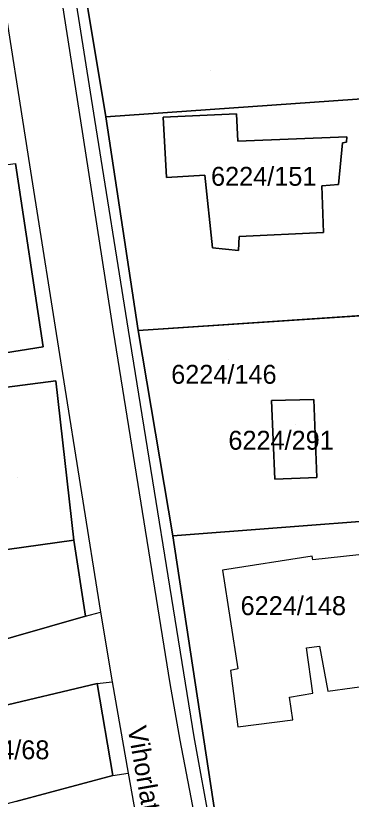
# Model space of a CAD drawing. Extents: x -266199 to -261993, y -1239047 to -1235108.
# Drawn here: x -263852.9 to -263817.4, y -1235963.6 to -1235880.6 of the extents above; entities that cross this region are included whole.
import ezdxf

# ---------------------------------------------------------------- set-up
doc = ezdxf.new("R2010")
doc.units = 0
for name, color, linetype in [('body_kn', 7, 'Continuous'), ('kladpar_druhypozemkov', 7, 'Continuous'), ('kladpar_hranice', 7, 'Continuous'), ('kladpar_parcelnecisla', 7, 'Continuous'), ('kladpar_plochy', 7, 'Continuous'), ('popisy', 7, 'Continuous'), ('zappar_hrandruhpozemk', 7, 'Continuous')]:
    doc.layers.add(name, color=color, linetype=linetype)

msp = doc.modelspace()

# ---------------------------------------------------------------- linework, layer by layer
at = {"layer": 'body_kn'}
for p, q in [((-263829.58, -1235890.97), (-263829.58, -1235890.97)), ((-263846.09, -1235891.73), (-263846.09, -1235891.73)), ((-263844.55, -1235891.6), (-263844.55, -1235891.6)), ((-263843.4, -1235891.32), (-263843.4, -1235891.32)), ((-263837.33, -1235891.35), (-263837.33, -1235891.35)), ((-263817.89, -1235893.43), (-263817.89, -1235893.43)), ((-263829.44, -1235893.87), (-263829.44, -1235893.87)), ((-263818.35, -1235894.07), (-263818.35, -1235894.07)), ((-263817.91, -1235893.98), (-263817.91, -1235893.98)), ((-263851.47, -1235896.38), (-263851.47, -1235896.38)), ((-263836.99, -1235897.74), (-263836.99, -1235897.74)), ((-263836.99, -1235897.74), (-263836.99, -1235897.74)), ((-263832.93, -1235897.49), (-263832.93, -1235897.49)), ((-263820.53, -1235898.6), (-263820.53, -1235898.6)), ((-263818.77, -1235898.48), (-263818.77, -1235898.48)), ((-263820.35, -1235903.54), (-263820.35, -1235903.54)), ((-263829.28, -1235903.96), (-263829.28, -1235903.96)), ((-263832.1, -1235905.17), (-263832.1, -1235905.17)), ((-263829.34, -1235905.46), (-263829.34, -1235905.46)), ((-263842.63, -1235913.99), (-263842.63, -1235913.99)), ((-263840.98, -1235913.88), (-263840.98, -1235913.88)), ((-263839.97, -1235913.92), (-263839.97, -1235913.92)), ((-263850.02, -1235915.66), (-263850.02, -1235915.66)), ((-263847.99, -1235918.48), (-263847.99, -1235918.48)), ((-263848.68, -1235919.25), (-263848.68, -1235919.25)), ((-263825.87, -1235921.32), (-263825.87, -1235921.32)), ((-263821.39, -1235921.22), (-263821.39, -1235921.22)), ((-263825.52, -1235929.66), (-263825.52, -1235929.66)), ((-263821.07, -1235929.47), (-263821.07, -1235929.47)), ((-263821.07, -1235929.47), (-263821.07, -1235929.47)), ((-263836.32, -1235935.66), (-263836.32, -1235935.66)), ((-263846.78, -1235936.1), (-263846.78, -1235936.1)), ((-263846.78, -1235936.1), (-263846.78, -1235936.1)), ((-263821.56, -1235937.8), (-263821.56, -1235937.8)), ((-263821.5, -1235938.19), (-263821.5, -1235938.19)), ((-263831.04, -1235939.31), (-263831.04, -1235939.31)), ((-263845.56, -1235944.17), (-263845.56, -1235944.17)), ((-263845.56, -1235944.17), (-263845.56, -1235944.17)), ((-263843.97, -1235943.75), (-263843.97, -1235943.75)), ((-263843.97, -1235943.75), (-263843.97, -1235943.75)), ((-263822.17, -1235947.51), (-263822.17, -1235947.51)), ((-263820.78, -1235947.33), (-263820.78, -1235947.33)), ((-263830.21, -1235949.91), (-263830.21, -1235949.91)), ((-263829.42, -1235949.75), (-263829.42, -1235949.75)), ((-263844.3, -1235951.29), (-263844.3, -1235951.29)), ((-263844.3, -1235951.29), (-263844.3, -1235951.29)), ((-263842.73, -1235951.12), (-263842.73, -1235951.12)), ((-263836.62, -1235951.29), (-263836.62, -1235951.29)), ((-263821.47, -1235952.31), (-263821.47, -1235952.31)), ((-263819.89, -1235952.11), (-263819.89, -1235952.11)), ((-263823.97, -1235952.72), (-263823.97, -1235952.72)), ((-263829.42, -1235955.88), (-263829.42, -1235955.88)), ((-263829.42, -1235955.88), (-263829.42, -1235955.88)), ((-263823.59, -1235955.15), (-263823.59, -1235955.15)), ((-263835.57, -1235957.28), (-263835.57, -1235957.28)), ((-263834.06, -1235956.93), (-263834.06, -1235956.93)), ((-263841.02, -1235960.78), (-263841.02, -1235960.78)), ((-263842.67, -1235961.04), (-263842.67, -1235961.04)), ((-263842.67, -1235961.04), (-263842.67, -1235961.04))]:
    msp.add_line(p, q, dxfattribs=at)
at = {"layer": 'kladpar_druhypozemkov'}
for p, q in [((-263832.35, -1235886.35), (-263832.35, -1235886.35)), ((-263826.56, -1235896), (-263826.56, -1235896)), ((-263830.42, -1235916.96), (-263830.42, -1235916.96)), ((-263823.34, -1235923.91), (-263823.34, -1235923.91)), ((-263852.74, -1235929.49), (-263852.74, -1235929.49)), ((-263823.05, -1235941.45), (-263823.05, -1235941.45))]:
    msp.add_line(p, q, dxfattribs=at)
at = {"layer": 'kladpar_hranice'}
for points in [[(-263862.87, -1235842.21), (-263851.92, -1235839.62), (-263847.17, -1235868.53), (-263843.4, -1235891.32), (-263839.97, -1235913.92), (-263836.32, -1235935.66), (-263831.56, -1235966.75)], [(-263803.68, -1235868.33), (-263801.72, -1235888.37), (-263843.4, -1235891.32), (-263847.17, -1235868.53), (-263844.09, -1235867.99), (-263838.8, -1235867.12), (-263818.89, -1235864.79), (-263803.68, -1235868.33)], [(-263801.72, -1235888.37), (-263800.52, -1235892.55), (-263795.23, -1235910.93), (-263839.97, -1235913.92), (-263843.4, -1235891.32), (-263801.72, -1235888.37)], [(-263837.33, -1235891.35), (-263836.99, -1235897.74), (-263832.93, -1235897.49), (-263832.1, -1235905.17), (-263829.34, -1235905.46), (-263829.28, -1235903.96), (-263820.35, -1235903.54), (-263820.53, -1235898.6), (-263818.77, -1235898.48), (-263818.35, -1235894.07), (-263817.91, -1235893.98), (-263817.89, -1235893.43), (-263829.44, -1235893.87), (-263829.58, -1235890.97), (-263837.33, -1235891.35)], [(-263836.99, -1235897.74), (-263837.33, -1235891.35), (-263829.58, -1235890.97), (-263829.44, -1235893.87), (-263817.89, -1235893.43), (-263817.91, -1235893.98), (-263818.35, -1235894.07), (-263818.77, -1235898.48), (-263820.53, -1235898.6), (-263820.35, -1235903.54), (-263829.28, -1235903.96), (-263829.34, -1235905.46), (-263832.1, -1235905.17), (-263832.93, -1235897.49), (-263836.99, -1235897.74)], [(-263892.35, -1235922.38), (-263850.02, -1235915.66), (-263852.97, -1235896.23)], [(-263852.97, -1235896.23), (-263850.02, -1235915.66), (-263892.35, -1235922.38), (-263888.34, -1235906.95), (-263886.7, -1235900.65), (-263869.11, -1235898.35), (-263852.97, -1235896.23)], [(-263788.78, -1235932.14), (-263802.25, -1235933.04), (-263836.32, -1235935.66), (-263839.97, -1235913.92), (-263795.23, -1235910.93)], [(-263857.03, -1235947.46), (-263845.56, -1235944.17), (-263846.78, -1235936.1), (-263848.68, -1235919.25), (-263879.43, -1235923.22)], [(-263879.43, -1235923.22), (-263848.68, -1235919.25), (-263846.78, -1235936.1), (-263875.54, -1235940.14), (-263879.43, -1235923.22)], [(-263825.52, -1235929.66), (-263821.07, -1235929.47), (-263821.39, -1235921.22), (-263825.87, -1235921.32), (-263825.52, -1235929.66)], [(-263821.07, -1235929.47), (-263825.52, -1235929.66), (-263825.87, -1235921.32), (-263821.39, -1235921.22), (-263821.07, -1235929.47)], [(-263801.6, -1235963.2), (-263831.56, -1235966.75), (-263836.32, -1235935.66), (-263802.25, -1235933.04), (-263801.6, -1235963.2)], [(-263846.78, -1235936.1), (-263845.56, -1235944.17), (-263857.03, -1235947.46), (-263873.84, -1235951.8), (-263873.86, -1235951.18), (-263875.54, -1235940.14), (-263846.78, -1235936.1)], [(-263855.31, -1235953.91), (-263844.3, -1235951.29), (-263842.67, -1235961.04), (-263852.92, -1235963.79), (-263862, -1235966.22), (-263864.5, -1235956.49), (-263859.01, -1235954.95), (-263855.31, -1235953.91)], [(-263852.92, -1235963.79), (-263842.67, -1235961.04), (-263844.3, -1235951.29), (-263855.31, -1235953.91)]]:
    msp.add_lwpolyline(points, dxfattribs=at)
at = {"layer": 'kladpar_plochy'}
for p, q in [((-263843.4, -1235891.32), (-263801.72, -1235888.37)), ((-263829.58, -1235890.97), (-263837.33, -1235891.35)), ((-263829.44, -1235893.87), (-263829.58, -1235890.97)), ((-263839.97, -1235913.92), (-263843.4, -1235891.32)), ((-263837.33, -1235891.35), (-263836.99, -1235897.74)), ((-263817.89, -1235893.43), (-263829.44, -1235893.87)), ((-263817.91, -1235893.98), (-263817.89, -1235893.43)), ((-263818.77, -1235898.48), (-263818.35, -1235894.07)), ((-263818.35, -1235894.07), (-263817.91, -1235893.98)), ((-263852.97, -1235896.23), (-263850.02, -1235915.66)), ((-263836.99, -1235897.74), (-263832.93, -1235897.49)), ((-263832.93, -1235897.49), (-263832.1, -1235905.17)), ((-263820.53, -1235898.6), (-263818.77, -1235898.48)), ((-263820.35, -1235903.54), (-263820.53, -1235898.6)), ((-263829.28, -1235903.96), (-263820.35, -1235903.54)), ((-263829.34, -1235905.46), (-263829.28, -1235903.96)), ((-263832.1, -1235905.17), (-263829.34, -1235905.46)), ((-263839.97, -1235913.92), (-263795.23, -1235910.93)), ((-263795.23, -1235910.93), (-263839.97, -1235913.92)), ((-263836.32, -1235935.66), (-263839.97, -1235913.92)), ((-263850.02, -1235915.66), (-263892.35, -1235922.38)), ((-263821.39, -1235921.22), (-263825.87, -1235921.32)), ((-263825.87, -1235921.32), (-263825.52, -1235929.66)), ((-263821.07, -1235929.47), (-263821.39, -1235921.22)), ((-263825.52, -1235929.66), (-263821.07, -1235929.47)), ((-263802.25, -1235933.04), (-263836.32, -1235935.66))]:
    msp.add_line(p, q, dxfattribs=at)
for points in [[(-263862.87, -1235842.21), (-263851.92, -1235839.62), (-263847.17, -1235868.53), (-263843.4, -1235891.32), (-263839.97, -1235913.92), (-263836.32, -1235935.66), (-263831.56, -1235966.75)], [(-263892.35, -1235922.38), (-263850.02, -1235915.66), (-263852.97, -1235896.23)], [(-263857.03, -1235947.46), (-263845.56, -1235944.17), (-263846.78, -1235936.1), (-263848.68, -1235919.25), (-263879.43, -1235923.22)], [(-263852.92, -1235963.79), (-263842.67, -1235961.04), (-263844.3, -1235951.29), (-263855.31, -1235953.91)]]:
    msp.add_lwpolyline(points, dxfattribs=at)
for points in [[(-263803.68, -1235868.33), (-263801.72, -1235888.37), (-263843.4, -1235891.32), (-263847.17, -1235868.53), (-263844.09, -1235867.99), (-263838.8, -1235867.12), (-263818.89, -1235864.79)], [(-263836.99, -1235897.74), (-263837.33, -1235891.35), (-263829.58, -1235890.97), (-263829.44, -1235893.87), (-263817.89, -1235893.43), (-263817.91, -1235893.98), (-263818.35, -1235894.07), (-263818.77, -1235898.48), (-263820.53, -1235898.6), (-263820.35, -1235903.54), (-263829.28, -1235903.96), (-263829.34, -1235905.46), (-263832.1, -1235905.17), (-263832.93, -1235897.49)], [(-263879.43, -1235923.22), (-263848.68, -1235919.25), (-263846.78, -1235936.1), (-263875.54, -1235940.14)], [(-263821.07, -1235929.47), (-263825.52, -1235929.66), (-263825.87, -1235921.32), (-263821.39, -1235921.22)], [(-263801.6, -1235963.2), (-263831.56, -1235966.75), (-263836.32, -1235935.66), (-263802.25, -1235933.04)], [(-263846.78, -1235936.1), (-263845.56, -1235944.17), (-263857.03, -1235947.46), (-263873.84, -1235951.8), (-263873.86, -1235951.18), (-263875.54, -1235940.14)], [(-263855.31, -1235953.91), (-263844.3, -1235951.29), (-263842.67, -1235961.04), (-263852.92, -1235963.79), (-263862, -1235966.22), (-263864.5, -1235956.49), (-263859.01, -1235954.95)]]:
    msp.add_lwpolyline(points, close=True, dxfattribs=at)
at = {"layer": 'zappar_hrandruhpozemk'}
for p, q in [((-263844.55, -1235891.6), (-263848.17, -1235868.77)), ((-263840.98, -1235913.88), (-263844.55, -1235891.6)), ((-263842.63, -1235913.99), (-263836.62, -1235951.29)), ((-263834.06, -1235956.93), (-263840.98, -1235913.88)), ((-263845.56, -1235944.17), (-263843.97, -1235943.75)), ((-263844.3, -1235951.29), (-263842.73, -1235951.12)), ((-263842.67, -1235961.04), (-263841.02, -1235960.78))]:
    msp.add_line(p, q, dxfattribs=at)
for points in [[(-263849.6, -1235869.13), (-263846.09, -1235891.73), (-263842.63, -1235913.99)], [(-263854.66, -1235876.32), (-263851.47, -1235896.38), (-263847.99, -1235918.48), (-263843.97, -1235943.75)], [(-263816.6, -1235937.66), (-263821.5, -1235938.19), (-263821.56, -1235937.8), (-263831.04, -1235939.31), (-263829.42, -1235949.75), (-263830.21, -1235949.91), (-263829.42, -1235955.88)], [(-263843.97, -1235943.75), (-263842.73, -1235951.12), (-263841.02, -1235960.78), (-263839.42, -1235969.85)], [(-263829.42, -1235955.88), (-263823.59, -1235955.15), (-263823.97, -1235952.72), (-263821.47, -1235952.31), (-263822.17, -1235947.51), (-263820.78, -1235947.33), (-263819.89, -1235952.11), (-263814.76, -1235951.4), (-263815.1, -1235948.79), (-263814.95, -1235948.81)], [(-263836.62, -1235951.29), (-263835.57, -1235957.28), (-263833.72, -1235966.85), (-263833.31, -1235969.22), (-263832.3, -1235975), (-263831.56, -1235979.51), (-263830.7, -1235985.9), (-263830.58, -1235986.93)], [(-263831.56, -1235966.75), (-263832.26, -1235966.8), (-263834.06, -1235956.93)]]:
    msp.add_lwpolyline(points, dxfattribs=at)

# ---------------------------------------------------------------- texts
at = {"layer": 'kladpar_parcelnecisla'}
for s, p in [('6224/151', (-263832.261, -1235898.6)), ('6224/146', (-263836.476, -1235919.56)), ('6224/291', (-263830.422, -1235926.54)), ('6224/148', (-263829.129, -1235944.05)), ('6224/68', (-263859.038, -1235959.31))]:
    msp.add_text(s, height=2, dxfattribs=at).set_placement(p)
at = {"layer": 'popisy'}
msp.add_text('Vihorlatská', height=2, rotation=280, dxfattribs=at).set_placement((-263841.102, -1235955.977))

doc.saveas('drawing.dxf')
